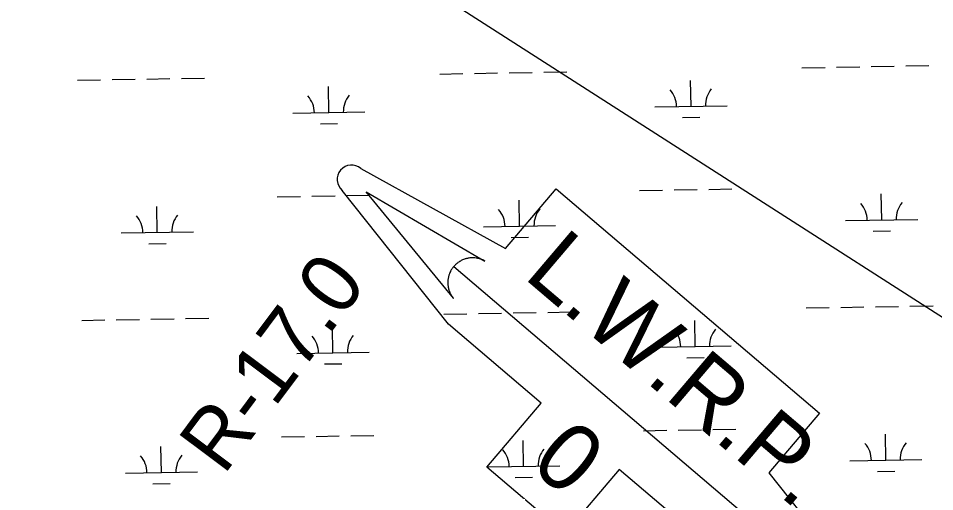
# Model space of a CAD drawing. Extents: x 3887375 to 3925618, y 296674 to 322633.
# Drawn here: x 3893263 to 3894533, y 315493 to 316148 of the extents above; entities that cross this region are included whole.
import ezdxf

# ---------------------------------------------------------------- set-up
doc = ezdxf.new("R2010")
doc.units = 0
for name, color, linetype in [('V-RIVR-EDGE', 7, 'Continuous'), ('V-RIVR-IDEN', 7, 'Continuous'), ('V-RIVR-RANG-IDEN', 7, 'Continuous'), ('V-TOPO-SHOR', 7, 'Continuous'), ('V-TOPO-WATR-IDEN', 7, 'Continuous'), ('V-UTIL-LINE', 7, 'Continuous'), ('V-WETL-SWMP', 7, 'Continuous')]:
    doc.layers.add(name, color=color, linetype=linetype)

msp = doc.modelspace()

# ---------------------------------------------------------------- linework, layer by layer
at = {"layer": 'V-RIVR-EDGE'}
msp.add_spline([(3891928.4, 315977.8), (3891957.1, 315960.2), (3891975, 315952.6), (3891990.1, 315943.4), (3892009.6, 315930.6), (3892033.9, 315917.8), (3892077.7, 315895.3), (3892112.3, 315874.1), (3892145.7, 315852.5), (3892174, 315832.5), (3892316.1, 315752.5), (3892341.1, 315737.7), (3892375.4, 315721.2), (3892402.4, 315708.8), (3892426.7, 315696), (3892453.8, 315682.4), (3892471.3, 315672), (3892523, 315638.8), (3892560, 315617.6), (3892582.3, 315601.2), (3892604.6, 315586.8), (3892621.3, 315577.2), (3892636, 315565.6), (3892664.2, 315537.6), (3892674.2, 315522.8), (3892678.1, 315511.7), (3892682.1, 315505.3), (3892690.5, 315500.9), (3892696.8, 315498.5), (3892706.8, 315489.3), (3892723.5, 315474.5), (3892741.8, 315455.7), (3892761.6, 315438.1), (3892777.5, 315422.5), (3892805.4, 315399.4), (3892826.5, 315384.6), (3892845.6, 315369.4), (3892875, 315345), (3892902.8, 315321.4), (3892934.6, 315289.8), (3892954.5, 315270.7), (3892974, 315257.5), (3892987.5, 315247.1), (3892996.7, 315235.9), (3893002.6, 315225.5), (3893020.5, 315215.5), (3893037.7, 315206.7), (3893043.6, 315202.3), (3893054.8, 315193.5), (3893076.3, 315182.7), (3893089, 315175.5), (3893097.7, 315167.1), (3893110.9, 315156.7), (3893119.6, 315149.5), (3893128.8, 315145.5), (3893137.5, 315143.5), (3893147.5, 315138.3), (3893165, 315124.7), (3893182.9, 315109.1), (3893204, 315093.9), (3893217.5, 315085.9), (3893226.6, 315076.7), (3893239.4, 315067.9), (3893248.5, 315057.5), (3893272, 315035.9), (3893289.9, 315023.5), (3893300.2, 315019.9), (3893307.8, 315012.3), (3893318.1, 315003.5), (3893337.2, 314990), (3893344.8, 314984), (3893355.1, 314972.4), (3893362.7, 314966.4), (3893374.6, 314961.6), (3893394.9, 314948.8), (3893412.4, 314934.8), (3893439.1, 314915.6), (3893461.3, 314899.6), (3893504.7, 314873.6), (3893525, 314860.8), (3893540.5, 314849.2), (3893560, 314836.4), (3893578.3, 314827.9), (3893587.1, 314821.5), (3893592.6, 314816), (3893596.2, 314806.8), (3893605.3, 314796.8), (3893632.8, 314774), (3893674.2, 314743.2), (3893704.4, 314718), (3893724.7, 314701.6), (3893740.2, 314687.3), (3893752.5, 314678.1), (3893761.7, 314675.7), (3893769.6, 314674.8), (3893777.6, 314670.8), (3893781.2, 314666.8), (3893784.3, 314657.3), (3893789.1, 314645.7), (3893797, 314635.3), (3893812.1, 314618.9), (3893836.4, 314601.7), (3893870.2, 314576.9), (3893883.4, 314567.7), (3893974.9, 314502.2), (3893984.4, 314489.4), (3893990.7, 314479.8), (3894001.1, 314471.4), (3894027.3, 314450.2), (3894050.4, 314433.4), (3894069.1, 314416.6), (3894089.4, 314396.7), (3894117.6, 314375.1), (3894129.6, 314367.5), (3894149.4, 314351.1), (3894187.6, 314319.5), (3894217.5, 314293.9), (3894236.1, 314278.7), (3894249.7, 314267.9), (3894262.8, 314254), (3894279.1, 314238.4)], degree=3, dxfattribs=at)
at = {"layer": 'V-TOPO-SHOR'}
msp.add_spline([(3892533, 315871.4), (3892561.9, 315906.7), (3892674.8, 315932.1), (3892737.4, 315935.5), (3892691.3, 315974.1), (3892628.1, 315966.7), (3892539.1, 315933.8), (3892483.6, 316016.7), (3892483.1, 316118), (3892517.7, 316208.7), (3892537.4, 316289.4), (3892575.5, 316357.8), (3892596.4, 316437.5), (3892596, 316513.2), (3892685, 316568), (3892741.8, 316617.1), (3892804.7, 316659.1), (3892870.8, 316633.4), (3892866, 316708.8), (3892918.8, 316782.8), (3892988.9, 316865.1), (3893072.1, 316908.9), (3893142.3, 316947.5), (3893209.5, 316908.3), (3893243.9, 316847), (3893251.6, 316772.3), (3893258.2, 316688.1), (3893367.6, 316639.2), (3893440, 316605.8), (3893502.4, 316575.2), (3893571.7, 316570.5), (3893623.5, 316625.7), (3893712.7, 316710.2)], degree=3, dxfattribs=at)
at = {"layer": 'V-TOPO-WATR-IDEN'}
msp.add_line((3893866.5, 315804.6), (3894295.5, 315439.4), dxfattribs=at)
for points in [[(3893737.8, 315940.2), (3893938.2, 315829.4), (3894008.6, 315912), (3894373.3, 315601.6), (3894302.9, 315519), (3894450, 315334)], [(3894424.2, 315303.7), (3894212.1, 315424.5), (3894095.9, 315523.4), (3894020.4, 315434.7), (3893912.4, 315526.6), (3893987.9, 315615.3), (3893859.5, 315724.6), (3893712, 315910)]]:
    msp.add_lwpolyline(points, dxfattribs=at)
msp.add_lwpolyline([(3893866, 315760.6), (3893745.2, 315907.8), (3893909.8, 315812), (3893906.7, 315813.6), (3893903.7, 315814.8), (3893902.4, 315815.2), (3893901.3, 315815.5), (3893899.9, 315815.8), (3893898.5, 315816.1), (3893897.4, 315816.3), (3893895.7, 315816.5), (3893894, 315816.6), (3893893, 315816.6), (3893891.8, 315816.6), (3893890.1, 315816.5), (3893888.8, 315816.4), (3893887.4, 315816.2), (3893886.5, 315816.1), (3893885.6, 315815.9), (3893884.4, 315815.6), (3893883.3, 315815.3), (3893882.2, 315815), (3893881.3, 315814.7), (3893880, 315814.2), (3893878.8, 315813.7), (3893877.8, 315813.3), (3893876.7, 315812.7), (3893875.8, 315812.2), (3893875, 315811.7), (3893874.3, 315811.4), (3893873.4, 315810.7), (3893872.4, 315810.1), (3893871.6, 315809.4), (3893870.7, 315808.7), (3893869.9, 315808), (3893869.1, 315807.3), (3893868.4, 315806.6), (3893867.5, 315805.7), (3893866.5, 315804.6), (3893866.2, 315804.2), (3893865.7, 315803.6), (3893865.2, 315803), (3893864.8, 315802.4), (3893864.3, 315801.7), (3893863.9, 315801.1), (3893863.4, 315800.3), (3893863.1, 315799.8), (3893862.6, 315799), (3893862.2, 315798.3), (3893862, 315797.7), (3893861.3, 315796.4), (3893861, 315795.6), (3893860.8, 315795.1), (3893860.5, 315794.3), (3893860.2, 315793.5), (3893859.9, 315792.7), (3893859.6, 315791.7), (3893859.4, 315790.8), (3893859.2, 315790.1), (3893859.1, 315789.5), (3893858.9, 315788.6), (3893858.8, 315787.9), (3893858.6, 315787), (3893858.5, 315786.1), (3893858.4, 315785.2), (3893858.3, 315784), (3893858.3, 315783.2), (3893858.3, 315782.3), (3893858.3, 315781.4), (3893858.3, 315780.6), (3893858.4, 315779.8), (3893858.5, 315778.7), (3893858.5, 315778.6), (3893858.6, 315777.9), (3893858.7, 315777.4), (3893858.8, 315776.6), (3893858.9, 315775.7), (3893859.1, 315774.9), (3893859.3, 315774.3), (3893859.5, 315773.4), (3893859.7, 315772.6), (3893859.9, 315772), (3893860.1, 315771.2), (3893860.5, 315770.2), (3893860.7, 315769.6), (3893860.9, 315769.1), (3893861.1, 315768.7), (3893861.3, 315768.2), (3893861.7, 315767.5), (3893862, 315766.9), (3893862.3, 315766.2), (3893862.7, 315765.6), (3893863.1, 315764.8), (3893863.4, 315764.3), (3893863.9, 315763.5), (3893864.5, 315762.7), (3893864.9, 315762), (3893865.3, 315761.6), (3893865.6, 315761.1), (3893865.9, 315760.8)], close=True, dxfattribs=at)
msp.add_arc((3893724.9, 315925.1), 19.9, 49.5963, 229.5963, dxfattribs=at)
at = {"layer": 'V-UTIL-LINE'}
msp.add_lwpolyline([(3891385.6, 317757.3), (3896110, 314731.3), (3903763.5, 306349.6), (3906680.6, 302364)], dxfattribs=at)
at = {"layer": 'V-WETL-SWMP'}
for p, q in [((3894349, 316079.8), (3894381, 316080.4)), ((3894397, 316080.6), (3894429, 316081.2)), ((3894445, 316081.5), (3894477, 316082)), ((3894493, 316082.3), (3894525, 316082.8)), ((3893345.3, 316062.6), (3893377.3, 316063.1)), ((3893393.3, 316063.4), (3893425.3, 316064)), ((3893441.3, 316064.2), (3893473.3, 316064.8)), ((3893489.3, 316065.1), (3893521.3, 316065.6)), ((3893847.2, 316071.2), (3893879.2, 316071.8)), ((3893895.2, 316072), (3893927.2, 316072.6)), ((3893943.2, 316072.9), (3893975.2, 316073.4)), ((3893991.2, 316073.7), (3894023.2, 316074.2)), ((3893693.5, 316017.8), (3893692.9, 316053.8)), ((3894195.3, 316026.4), (3894194.7, 316062.4)), ((3894145.3, 316025.6), (3894245.3, 316027.3)), ((3893643.5, 316017), (3893743.5, 316018.7)), ((3893681.7, 316002.2), (3893705.7, 316002.6)), ((3894183.6, 316010.8), (3894207.6, 316011.2)), ((3894171.9, 315910.6), (3894203.9, 315911.1)), ((3894219.9, 315911.4), (3894251.9, 315912)), ((3893622.1, 315901.1), (3893654.1, 315901.7)), ((3893670.1, 315902), (3893702.1, 315902.5)), ((3893718, 315902.8), (3893750, 315903.3)), ((3894123.9, 315909.8), (3894155.9, 315910.3)), ((3894459.5, 315869.1), (3894458.9, 315905.1)), ((3893455.8, 315851.9), (3893455.2, 315887.8)), ((3893957.7, 315860.5), (3893957, 315896.5)), ((3893907.7, 315859.6), (3894007.6, 315861.3)), ((3894409.5, 315868.2), (3894509.5, 315869.9)), ((3893405.8, 315851), (3893505.8, 315852.7)), ((3894447.8, 315853.4), (3894471.8, 315853.9)), ((3893444.1, 315836.2), (3893468.1, 315836.6)), ((3893945.9, 315844.8), (3893969.9, 315845.2)), ((3894354.7, 315747.2), (3894386.7, 315747.7)), ((3894402.7, 315748), (3894434.7, 315748.6)), ((3894450.7, 315748.8), (3894482.7, 315749.4)), ((3894498.7, 315749.7), (3894530.7, 315750.2)), ((3893852.9, 315738.6), (3893884.9, 315739.1)), ((3893900.9, 315739.4), (3893932.9, 315740)), ((3893948.9, 315740.2), (3893980.9, 315740.8)), ((3893996.9, 315741.1), (3894028.9, 315741.6)), ((3893351.1, 315730), (3893383, 315730.5)), ((3893399, 315730.8), (3893431, 315731.3)), ((3893447, 315731.6), (3893479, 315732.2)), ((3893495, 315732.4), (3893527, 315733)), ((3893699.2, 315685.2), (3893698.6, 315721.2)), ((3894201, 315693.8), (3894200.4, 315729.8)), ((3893649.2, 315684.3), (3893749.2, 315686)), ((3894151, 315692.9), (3894251, 315694.7)), ((3893687.5, 315669.6), (3893711.5, 315670)), ((3894189.3, 315678.2), (3894213.3, 315678.6)), ((3893627.8, 315568.5), (3893659.8, 315569.1)), ((3893675.8, 315569.3), (3893707.8, 315569.9)), ((3893723.8, 315570.2), (3893755.8, 315570.7)), ((3894129.6, 315577.1), (3894161.6, 315577.7)), ((3894177.6, 315578), (3894209.6, 315578.5)), ((3894225.6, 315578.8), (3894257.6, 315579.3)), ((3894465.2, 315536.5), (3894464.6, 315572.4)), ((3893963.4, 315527.8), (3893962.7, 315563.8)), ((3893461.5, 315519.2), (3893460.9, 315555.2)), ((3894415.2, 315535.6), (3894515.2, 315537.3)), ((3893411.5, 315518.4), (3893511.5, 315520.1)), ((3893913.4, 315527), (3894013.4, 315528.7)), ((3894453.5, 315520.8), (3894477.5, 315521.2)), ((3893951.6, 315512.2), (3893975.6, 315512.6)), ((3893449.8, 315503.6), (3893473.8, 315504))]:
    msp.add_line(p, q, dxfattribs=at)
for centre, start, end in [((3893638.2, 316017.3), 0.2115, 41.7552), ((3893748.7, 316019.2), 140.2115, 181.7552), ((3894140.1, 316026), 0.2115, 41.7552), ((3894250.5, 316027.9), 140.2115, 181.7552), ((3894404.2, 315868.6), 0.2115, 41.7552), ((3894514.7, 315870.5), 140.2115, 181.7552), ((3893400.6, 315851.4), 0.2115, 41.7552), ((3893511, 315853.3), 140.2115, 181.7552), ((3893902.4, 315860), 0.2115, 41.7552), ((3894012.9, 315861.9), 140.2115, 181.7552), ((3893643.9, 315684.7), 0.2115, 41.7552), ((3893754.4, 315686.6), 140.2115, 181.7552), ((3894145.8, 315693.3), 0.2115, 41.7552), ((3894256.2, 315695.2), 140.2115, 181.7552), ((3894410, 315536), 0.2115, 41.7552), ((3894520.4, 315537.9), 140.2115, 181.7552), ((3893516.8, 315520.6), 140.2115, 181.7552), ((3893908.1, 315527.4), 0.2115, 41.7552), ((3894018.6, 315529.3), 140.2115, 181.7552), ((3893406.3, 315518.8), 0.2115, 41.7552)]:
    msp.add_arc(centre, 35.2, start, end, dxfattribs=at)

# ---------------------------------------------------------------- texts
at = {"layer": 'V-RIVR-IDEN'}
msp.add_text('COCHRANS', height=83, rotation=65.7095, dxfattribs=at).set_placement((3894425.2, 314897.7))
at = {"layer": 'V-RIVR-RANG-IDEN'}
msp.add_text('R-17.0', height=83, rotation=53.1647, dxfattribs=at).set_placement((3893547.8, 315514.3))
at = {"layer": 'V-TOPO-WATR-IDEN'}
for s, height, rotation, p in [('L.W.R.P.', 93.37, 319.5963, (3893961.6, 315790)), ('0', 93.4, 319.5964, (3893969.9, 315527.4))]:
    msp.add_text(s, height=height, rotation=rotation, dxfattribs=at).set_placement(p)

doc.saveas('drawing.dxf')
